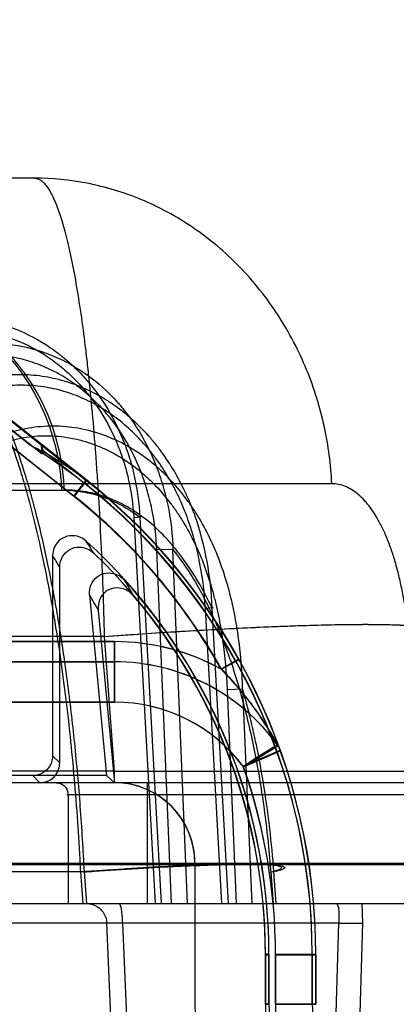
# Model space of a CAD drawing. Header units: millimetres. Extents: x 0 to 297, y 0 to 210.
# Tile 411 of 499: x 240.8983 to 240.9637, y 159.979 to 160.15. Entities that reach past the tile are written whole.
import ezdxf

# ---------------------------------------------------------------- set-up
doc = ezdxf.new("R2010")
doc.units = ezdxf.units.MM
doc.header["$LTSCALE"] = 16.335
doc.layers.get('0').update_dxf_attribs({"linetype": 'CONTINUOUS'})
for name, color, linetype in [('AXES_REF', 7, 'CONTINUOUS'), ('INTFCLR_1', 7, 'CONTINUOUS'), ('INTFCLR_144815', 7, 'CONTINUOUS'), ('INTFCLR_72935', 7, 'CONTINUOUS')]:
    doc.layers.add(name, color=color, linetype=linetype)

msp = doc.modelspace()

# ---------------------------------------------------------------- linework, layer by layer
at = {"color": 7, "linetype": 'Continuous'}
for centre, radius in [((241.4889109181, 154.7114647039), 6.787079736), ((241.4889109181, 154.7114647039), 6.7865), ((241.4889109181, 154.7114647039), 6.743039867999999), ((241.4889109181, 160.5200647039), 0.5985), ((241.4889109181, 160.5200647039), 0.5845), ((241.4889109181, 160.5200647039), 0.5656), ((241.4889109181, 160.5200647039), 0.56), ((241.4889109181, 160.5200647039), 0.5565), ((241.4889109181, 160.5200647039), 0.539), ((241.4889109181, 160.5200647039), 0.5376)]:
    msp.add_circle(centre, radius, dxfattribs=at)
at = {"color": 9, "linetype": 'Continuous'}
msp.add_circle((241.4889109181, 160.5200647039), 0.581, dxfattribs=at)
at = {"color": 7, "linetype": 'Continuous'}
for radius, start, end in [(6.72, 278.2771290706, 261.7228709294), (6.874, 113.0826918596, 346.8308908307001)]:
    msp.add_arc((241.4889109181, 154.7114647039), radius, start, end, dxfattribs=at)
at = {"layer": 'AXES_REF', "color": 9, "linetype": 'Continuous'}
msp.add_arc((241.4889109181, 154.7114647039), 6.191158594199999, 94.4118118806, 85.5881881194, dxfattribs=at)
at = {"layer": 'INTFCLR_1', "color": 6, "linetype": 'Continuous'}
for p, q in [((240.9000831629, 160.0760753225), (240.8301259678, 160.1313046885)), ((240.9104107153, 160.050071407), (240.9133594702, 160.0186989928)), ((240.9118961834, 160.0474569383), (240.9147152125, 160.0174647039)), ((240.9133594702, 160.0186989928), (240.8516191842, 160.0186989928)), ((240.9133594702, 160.0186989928), (240.9147152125, 160.0174647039)), ((240.9147152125, 160.0174647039), (240.8516191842, 160.0174647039)), ((240.9287152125, 160.0034647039), (240.9287152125, 159.9789647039)), ((240.9409652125, 159.9875815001), (240.9409652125, 159.9789647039)), ((240.9415776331, 159.9789647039), (240.9415776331, 159.9875815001)), ((240.9491027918, 159.9875815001), (240.9491027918, 159.9789647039))]:
    msp.add_line(p, q, dxfattribs=at)
at = {"layer": 'INTFCLR_1', "color": 9, "linetype": 'Continuous'}
for p, q in [((240.8307128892, 160.1324139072), (240.9097778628, 160.0699941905)), ((240.9076091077, 160.0672471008), (240.8359336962, 160.1238329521)), ((240.9097778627, 160.0699941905), (240.9076091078, 160.0672471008)), ((240.9147152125, 160.0419647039), (240.8501100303, 160.0419647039)), ((240.9147152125, 160.0314647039), (240.9147152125, 160.0419647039)), ((240.9363105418, 160.0389166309), (240.9332573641, 160.0372054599)), ((240.8421011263, 160.0384647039), (240.9147152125, 160.0384647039)), ((240.9147152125, 160.0314647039), (240.8421011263, 160.0314647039)), ((240.9409652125, 159.9875815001), (240.9415776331, 159.9875815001)), ((240.9427152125, 159.9789647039), (240.9427152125, 159.9875815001)), ((240.9427152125, 159.9875815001), (240.9497152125, 159.9875815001)), ((240.9497152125, 159.9875815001), (240.9497152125, 159.9789647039)), ((240.9409652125, 159.9789647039), (240.9415776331, 159.9789647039)), ((240.9427152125, 159.9789647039), (240.9497152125, 159.9789647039))]:
    msp.add_line(p, q, dxfattribs=at)
at = {"layer": 'INTFCLR_1', "color": 6, "linetype": 'Continuous'}
for centre, radius, start, end in [((240.8447152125, 159.9875815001), 0.1043875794, 7.969999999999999e-08, 57.96701055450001), ((240.8447152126, 159.9875815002), 0.1014999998, 29.2687019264, 51.7098368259), ((240.8447152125, 159.9875815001), 0.0968624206, 8.58e-08, 42.1835828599), ((240.8447152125, 159.9875815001), 0.09625, 0, 40.3671707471), ((240.9147152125, 160.0034647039), 0.014, 359.9999998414, 89.9999998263), ((240.9637152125, 159.9789647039), 0.035, 179.9999999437, 270.0000000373), ((240.9637152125, 159.9789647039), 0.02275, 179.9999999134, 270.0000000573), ((240.9637152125, 159.9789647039), 0.0221375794, 179.9999982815, 269.9999994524), ((240.9637152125, 159.9789647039), 0.0146124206, 179.9999973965, 269.9999991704)]:
    msp.add_arc(centre, radius, start, end, dxfattribs=at)
at = {"layer": 'INTFCLR_1', "color": 9, "linetype": 'Continuous'}
for centre, radius, start, end in [((240.8447152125, 159.9875815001), 0.105, 4.8e-09, 51.70983681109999), ((240.7941639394, 159.9803052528), 0.1421051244, 29.3333055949, 30.5919308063), ((240.7902767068, 159.9800853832), 0.1390331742, 28.9844215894, 30.22363578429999), ((240.9147152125, 160.0034647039), 0.0385, 61.2091104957, 90.0000000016), ((240.9147152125, 160.0034647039), 0.035, 35.9421932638, 90.0000000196), ((240.9147152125, 160.0034647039), 0.028, 36.9379785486, 89.9999999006), ((241.1333110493, 159.7125059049), 0.3650104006, 121.4157345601, 122.517857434), ((240.9402179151, 160.0219542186), 0.0035, 19.7944922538, 35.9421933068), ((239.5734894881, 163.1006277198), 3.3686633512, 293.8780516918, 293.9974452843), ((240.8447152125, 159.9875815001), 0.098, 0, 19.4979757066), ((240.9637152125, 159.9789647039), 0.021, 179.9999999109, 228.1896851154)]:
    msp.add_arc(centre, radius, start, end, dxfattribs=at)
at = {"layer": 'INTFCLR_1', "color": 6, "linetype": 'Continuous'}
msp.add_ellipse((240.8662918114, 160.0149118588), major_axis=(0.0434860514, 0.0550823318), ratio=0.8682237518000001, start_param=5e-10, end_param=0.1878270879, dxfattribs=at)
for points, knots in [([(240.9104107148, 160.0500714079), (240.9103536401, 160.0506786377), (240.9105238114, 160.0519000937), (240.9116135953, 160.0533330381), (240.9132435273, 160.054012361), (240.9150458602, 160.0537985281), (240.9160727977, 160.0530857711), (240.916489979, 160.0526254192)], [0, 0, 0, 0, 0.2089340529, 0.4026154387, 0.5905328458, 0.7871764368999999, 1, 1, 1, 1]), ([(240.9180490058, 160.0499210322), (240.9176265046, 160.0504180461), (240.9165553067, 160.0512017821), (240.9146767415, 160.0514171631), (240.9131241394, 160.0507219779), (240.9120355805, 160.0493558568), (240.9118322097, 160.0481375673), (240.9118961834, 160.0474569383)], [0, 0, 0, 0, 0.2201813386, 0.4269995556, 0.6087637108, 0.7692531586, 1, 1, 1, 1])]:
    msp.add_open_spline(points, degree=3, knots=knots, dxfattribs=at)
at = {"layer": 'INTFCLR_1', "color": 9, "linetype": 'Continuous'}
msp.add_open_spline([(240.9332573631, 160.037205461), (240.9337529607, 160.0366903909), (240.9347369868, 160.0356366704), (240.9361753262, 160.0339962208), (240.9375819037, 160.0322799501), (240.9389404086, 160.0304973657), (240.9402288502, 160.0286699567), (240.9416239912, 160.0265217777), (240.942537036, 160.0249556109), (240.9430515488, 160.0240086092)], degree=3, knots=[0, 0, 0, 0, 0.130097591, 0.2623648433, 0.3970285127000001, 0.5339012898, 0.6702025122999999, 0.8038978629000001, 1, 1, 1, 1], dxfattribs=at)
at = {"layer": 'INTFCLR_144815', "color": 9, "linetype": 'Continuous'}
for p, q in [((240.9008421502, 160.1224647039), (240.678370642, 160.122464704)), ((240.9525085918, 160.0693955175), (239.96197662, 160.0693955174)), ((240.022855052, 160.0682964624), (240.9060489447, 160.0682964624)), ((240.918077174, 160.0635331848), (240.9193086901, 160.0636180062)), ((240.918077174, 160.0635331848), (240.9217767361, 159.996464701)), ((240.9191281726, 160.0636064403), (240.9228337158, 159.9964647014)), ((240.9248881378, 160.0579617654), (240.9221079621, 160.0578885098)), ((240.9246238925, 159.9964647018), (240.9221079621, 160.0578885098)), ((240.9274053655, 159.9964647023), (240.9248881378, 160.0579617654)), ((240.9319204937, 160.0478141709), (240.9305219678, 160.047733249)), ((240.9333613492, 159.9964647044), (240.9305219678, 160.047733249)), ((240.9345622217, 159.996464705), (240.9317174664, 160.0478065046)), ((240.9129561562, 160.0428609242), (240.8784278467, 160.0428609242)), ((240.9129561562, 160.0428609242), (240.9146766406, 160.0194547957)), ((240.9370065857, 160.0336917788), (240.9342884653, 160.0336186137)), ((240.934288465, 160.0336186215), (240.9358799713, 159.9964647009)), ((240.9370065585, 160.0336918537), (240.9386002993, 159.9964647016)), ((240.9146766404, 160.0194547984), (240.877575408, 160.0194547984)), ((240.9146766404, 160.0194547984), (240.9146766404, 160.0174647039)), ((240.9146766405, 160.0194547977), (240.9702793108, 160.0194173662)), ((240.9697722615, 160.019425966), (240.9146766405, 160.0194547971)), ((240.9839355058, 160.0174647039), (240.8297583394, 160.0174647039)), ((240.9204318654, 160.0174647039), (240.9204318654, 159.9964647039)), ((240.9720183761, 160.0153647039), (240.9064318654, 160.0153647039)), ((240.9066619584, 160.0153647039), (240.9066619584, 159.9964647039)), ((241.0147345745, 160.0034036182), (240.6630775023, 160.003403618)), ((241.0357329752, 160.003220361), (240.6715488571, 160.0032203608)), ((240.9094374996, 160.0019599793), (240.8769544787, 160.0019599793)), ((240.9092711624, 159.9964647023), (240.908866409, 160.0019599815)), ((240.909437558, 160.0019599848), (240.9098425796, 159.996464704)), ((240.9418818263, 160.0019599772), (240.942295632, 159.9964647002)), ((240.9428598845, 159.9964647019), (240.9424457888, 160.0019599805)), ((239.8751081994, 159.9964647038), (241.007734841, 159.996464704)), ((240.9577430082, 159.9964647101), (240.9578145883, 159.9930868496)), ((240.9537091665, 159.9930868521), (240.8100646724, 159.9930868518)), ((240.9161430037, 159.9930868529), (240.9132557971, 159.9931446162)), ((240.9161430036, 159.9930868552), (240.9168597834, 159.9754647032)), ((240.9532180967, 159.9754647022), (240.9537091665, 159.9930868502)), ((240.9537091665, 159.9930868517), (240.9578145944, 159.9930868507)), ((240.9578145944, 159.9930868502), (240.9573242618, 159.9754647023))]:
    msp.add_line(p, q, dxfattribs=at)
at = {"layer": 'INTFCLR_144815', "color": 6, "linetype": 'Continuous'}
msp.add_line((240.9133720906, 159.9930868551), (240.9140880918, 159.9754647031), dxfattribs=at)
at = {"layer": 'INTFCLR_144815', "color": 9, "linetype": 'Continuous'}
for points, knots in [([(240.9008421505, 160.1224647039), (240.9012161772, 160.1224647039), (240.9020829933, 160.1221189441), (240.9028771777, 160.121205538), (240.9035202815, 160.1202120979), (240.9042457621, 160.1188201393), (240.9051094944, 160.1166401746), (240.9058681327, 160.1141501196), (240.9063850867, 160.1121624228), (240.9066914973, 160.1108875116), (240.9071806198, 160.1087416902), (240.9078772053, 160.1052340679), (240.9087132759, 160.1001703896), (240.9092785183, 160.0960862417), (240.909642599, 160.0931751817), (240.9098917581, 160.0910937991), (240.9103182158, 160.0872855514), (240.9108730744, 160.081611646), (240.9113521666, 160.0757480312), (240.9116551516, 160.071480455), (240.9118215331, 160.0689519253), (240.9120647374, 160.0650555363), (240.9123861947, 160.0591120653), (240.9127239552, 160.0510560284), (240.9128884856, 160.0456156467), (240.9129561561, 160.0428609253)], [0, 0, 0, 0, 0.013700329, 0.0319896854, 0.0436476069, 0.0570671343, 0.0893925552, 0.1293707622, 0.1523525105, 0.1646162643, 0.1773984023, 0.2329669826, 0.2955698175, 0.3653665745, 0.3839757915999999, 0.4030306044, 0.4421500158, 0.5243389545, 0.6118418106, 0.6576374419, 0.6810495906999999, 0.7046601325, 0.8006369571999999, 0.8990660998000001, 1, 1, 1, 1]), ([(240.9525085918, 160.0693955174), (240.9523485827, 160.0727002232), (240.951463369, 160.0794592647), (240.9483888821, 160.0893951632), (240.9434446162, 160.0988738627), (240.9367503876, 160.107293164), (240.9286396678, 160.1141261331), (240.9196102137, 160.1190188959), (240.9102368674, 160.1218531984), (240.9039053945, 160.1224647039), (240.9008421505, 160.1224647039)], [0, 0, 0, 0, 0.1216478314, 0.2493179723, 0.3805209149, 0.5124244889, 0.6422800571, 0.7678041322, 0.8873724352, 1, 1, 1, 1]), ([(240.874651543, 160.1014647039), (240.8764838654, 160.1014647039), (240.8802786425, 160.1010809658), (240.8858916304, 160.0993034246), (240.8912941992, 160.0962374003), (240.8961410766, 160.091961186), (240.9001371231, 160.0866984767), (240.9030863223, 160.080780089), (240.9046305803, 160.07555505), (240.9052379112, 160.0718770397), (240.9054269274, 160.0700701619), (240.905503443, 160.0690533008), (240.905531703, 160.0685481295), (240.9055433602, 160.0682964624)], [0, 0, 0, 0, 0.1100914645, 0.2273674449, 0.3512897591, 0.4805754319, 0.6130534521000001, 0.7458289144, 0.8757367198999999, 0.9387342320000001, 0.9696026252, 0.9848628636, 1, 1, 1, 1]), ([(240.9060489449, 160.0682964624), (240.9059533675, 160.0703606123), (240.9054259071, 160.0745766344), (240.9035929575, 160.0807791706), (240.9006446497, 160.0866985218), (240.8966502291, 160.0919609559), (240.8918046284, 160.0962373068), (240.8864054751, 160.0993032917), (240.8816534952, 160.1008075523), (240.8783474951, 160.1013066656), (240.8765175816, 160.1014424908), (240.8756152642, 160.1014647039), (240.8751679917, 160.1014647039)], [0, 0, 0, 0, 0.1241681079, 0.2540877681, 0.3868697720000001, 0.5193465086, 0.6486219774, 0.7725260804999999, 0.8897785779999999, 0.9457892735, 0.9731232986, 1, 1, 1, 1]), ([(240.8836365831, 160.0981145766), (240.8858324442, 160.0983692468), (240.8891944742, 160.0983630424), (240.8930234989, 160.09767782), (240.8951808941, 160.0970967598), (240.8983768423, 160.0960355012), (240.9014332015, 160.0945111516), (240.9042379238, 160.0926014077), (240.9060640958, 160.0912098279), (240.9082138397, 160.0892851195), (240.9101638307, 160.0871403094), (240.9116034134, 160.085299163), (240.913642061, 160.0824081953), (240.9153319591, 160.0792578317), (240.91664611, 160.0759500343), (240.9174301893, 160.0736791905), (240.9185341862, 160.0696113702), (240.919014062, 160.0660107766), (240.9191281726, 160.063606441)], [0, 0, 0, 0, 0.1195687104, 0.1796928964, 0.2100658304, 0.2403376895, 0.3618120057, 0.3928294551, 0.4238606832, 0.485935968, 0.5486059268, 0.5803730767, 0.612299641, 0.7399176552, 0.772238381, 0.8048151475, 0.8698047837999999, 1, 1, 1, 1]), ([(240.884490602, 160.096118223), (240.8865564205, 160.0963574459), (240.8897204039, 160.0963499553), (240.8933239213, 160.0957028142), (240.8953557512, 160.0951542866), (240.8983684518, 160.0941526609), (240.9012501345, 160.0927143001), (240.9038965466, 160.0909138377), (240.9056213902, 160.0896011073), (240.9076528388, 160.0877849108), (240.9094982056, 160.0857621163), (240.9108615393, 160.084024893), (240.9127951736, 160.0812961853), (240.914402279, 160.0783227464), (240.9156581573, 160.0751998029), (240.9164099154, 160.0730549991), (240.9174749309, 160.069211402), (240.9179513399, 160.0658077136), (240.918077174, 160.0635331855)], [0, 0, 0, 0, 0.1191395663, 0.1791054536, 0.2094124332, 0.2396275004, 0.3609596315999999, 0.3919631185, 0.4229886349, 0.4850747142, 0.5477804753, 0.5795754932, 0.6115362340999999, 0.7393483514, 0.7717279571, 0.8043681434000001, 0.8694952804, 1, 1, 1, 1]), ([(240.8882536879, 160.0933321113), (240.8905528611, 160.0937554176), (240.8935171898, 160.0939224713), (240.8970079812, 160.0935597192), (240.8993111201, 160.0931727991), (240.902137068, 160.0924191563), (240.9048571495, 160.0913198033), (240.9069551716, 160.0902425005), (240.9100188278, 160.0884292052), (240.9128235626, 160.0861553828), (240.9152786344, 160.0835386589), (240.9168469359, 160.0816768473), (240.9193413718, 160.0781911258), (240.9213002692, 160.0743310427), (240.9225841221, 160.0708570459), (240.9233420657, 160.068475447), (240.9243888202, 160.0642192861), (240.924809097, 160.0604668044), (240.9248881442, 160.0579617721)], [0, 0, 0, 0, 0.1211895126, 0.151636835, 0.1819146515, 0.2421699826, 0.3028393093, 0.3336065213, 0.3643565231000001, 0.4873455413, 0.5186998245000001, 0.5503572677, 0.6134640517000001, 0.7405722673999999, 0.7730161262, 0.8054479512, 0.8700775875, 1, 1, 1, 1]), ([(240.9221079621, 160.0578885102), (240.9220101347, 160.0602727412), (240.921582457, 160.0638400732), (240.9205630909, 160.0678840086), (240.9198316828, 160.070144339), (240.9185989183, 160.0734375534), (240.9167305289, 160.0770944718), (240.9143609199, 160.0803977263), (240.912873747, 160.0821604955), (240.9105500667, 160.0846353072), (240.9078996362, 160.086787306), (240.9050054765, 160.0885037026), (240.9030268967, 160.0895227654), (240.9004632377, 160.0905625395), (240.8978006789, 160.0912760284), (240.8956319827, 160.0916427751), (240.892349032, 160.091987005), (240.8895610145, 160.0918307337), (240.887399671, 160.091431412)], [0, 0, 0, 0, 0.1307039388, 0.1956436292, 0.228211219, 0.2607779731, 0.3882428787, 0.4514455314, 0.4831291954, 0.5144954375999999, 0.6373872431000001, 0.6680726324, 0.6987582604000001, 0.7592205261, 0.8192108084, 0.8493332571, 0.8796108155, 1, 1, 1, 1]), ([(240.9088663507, 160.001959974), (240.908802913, 160.0032512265), (240.908665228, 160.0058282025), (240.908347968, 160.0109362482), (240.9076935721, 160.0196351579), (240.9066999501, 160.029387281), (240.9055922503, 160.0377387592), (240.9049858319, 160.0417948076), (240.9046252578, 160.0440714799), (240.9037428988, 160.0494369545), (240.902104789, 160.0580178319), (240.899889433, 160.0668189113), (240.8982423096, 160.072226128), (240.897172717, 160.0754938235), (240.8953058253, 160.0806242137), (240.8924696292, 160.0869606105), (240.8896800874, 160.0914660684), (240.8882536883, 160.09333212)], [0, 0, 0, 0, 0.0409634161, 0.0817682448, 0.1621610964, 0.3173623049, 0.3922819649, 0.429081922, 0.4473061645, 0.4653182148, 0.6013741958, 0.7239826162, 0.7526347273, 0.7804673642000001, 0.8329182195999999, 0.9255775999, 1, 1, 1, 1]), ([(240.9317174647, 160.0478065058), (240.9315985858, 160.0505100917), (240.9310178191, 160.0559083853), (240.9294794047, 160.0618346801), (240.9280473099, 160.0656426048), (240.9269813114, 160.0681356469), (240.9254468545, 160.0711435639), (240.9236311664, 160.0739860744), (240.9220091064, 160.0761365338), (240.9202851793, 160.078185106), (240.9179428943, 160.0805440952), (240.915353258, 160.0826059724), (240.9131475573, 160.0840533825), (240.9108581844, 160.0853551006), (240.9078627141, 160.0866907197), (240.9047250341, 160.0876075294), (240.9021616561, 160.0880719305), (240.8995653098, 160.0883543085), (240.896287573, 160.0883555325), (240.893694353, 160.0879771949), (240.8924177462, 160.0876961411)], [0, 0, 0, 0, 0.1270359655, 0.2540180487, 0.2860764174, 0.3179689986, 0.3812600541, 0.4443491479, 0.4760170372, 0.5076518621, 0.569982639, 0.6317207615, 0.6626474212, 0.6937541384, 0.7552738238, 0.8161324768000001, 0.8466883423, 0.8774741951, 0.9386376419, 1, 1, 1, 1]), ([(240.9305219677, 160.0477332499), (240.9303769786, 160.0503385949), (240.92977458, 160.0555267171), (240.9282663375, 160.0612175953), (240.9268807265, 160.0648658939), (240.9258546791, 160.0672480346), (240.9243848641, 160.0701195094), (240.9226512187, 160.0728322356), (240.9211062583, 160.0748831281), (240.9194682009, 160.0768346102), (240.9172460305, 160.0790801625), (240.9147926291, 160.0810446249), (240.9127052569, 160.0824233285), (240.9105418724, 160.083661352), (240.9077149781, 160.0849336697), (240.9047541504, 160.0858076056), (240.9023376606, 160.0862522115), (240.8998931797, 160.0865233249), (240.8968091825, 160.0865299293), (240.8943699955, 160.0861734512), (240.8931702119, 160.0859081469)], [0, 0, 0, 0, 0.128678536, 0.2567629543, 0.2890226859, 0.3210857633, 0.3846329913, 0.4478671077, 0.4795655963, 0.5112040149, 0.5734604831, 0.6350153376, 0.6658081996, 0.6967504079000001, 0.7578619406, 0.8182111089, 0.8484726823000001, 0.8789389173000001, 0.9394047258, 1, 1, 1, 1]), ([(240.9370065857, 160.0336917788), (240.9369134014, 160.0366309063), (240.9365797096, 160.0410434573), (240.9357474, 160.0461341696), (240.935123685, 160.0490238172), (240.9340373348, 160.0533019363), (240.9322963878, 160.0581731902), (240.9299006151, 160.0627287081), (240.9283313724, 160.0652147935), (240.9266355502, 160.0675996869), (240.9247422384, 160.0698292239), (240.9226535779, 160.0718607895), (240.920447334, 160.073737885), (240.9180605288, 160.0753794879), (240.9155188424, 160.0767362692), (240.9128927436, 160.0778884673), (240.9101424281, 160.0787240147), (240.9073242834, 160.0792099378), (240.9044730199, 160.0794584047), (240.900875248, 160.0793135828), (240.8980586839, 160.0787138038), (240.8966825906, 160.0783005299)], [0, 0, 0, 0, 0.1263176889, 0.1896567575, 0.2214533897, 0.2532710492, 0.3792700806, 0.4423517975, 0.4740328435, 0.5054936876, 0.5680123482, 0.5993182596, 0.6305764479, 0.6923759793, 0.7232559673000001, 0.7542350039, 0.8154680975, 0.8460950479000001, 0.8769616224, 0.9382797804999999, 1, 1, 1, 1]), ([(240.8966825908, 160.0783005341), (240.8975059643, 160.0761351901), (240.8986918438, 160.072655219), (240.8999319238, 160.0684555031), (240.9006669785, 160.0657686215), (240.9017868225, 160.0614551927), (240.9030097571, 160.0560481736), (240.9041981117, 160.0499024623), (240.9050424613, 160.0450489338), (240.9058000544, 160.0402221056), (240.9067766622, 160.0332462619), (240.9078192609, 160.0242625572), (240.9087900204, 160.013219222), (240.9092513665, 160.0057471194), (240.9094375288, 160.001959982)], [0, 0, 0, 0, 0.0894776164, 0.1418886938, 0.1691245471, 0.1970664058, 0.3140128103, 0.3831519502, 0.4388267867, 0.5042844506, 0.5718586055, 0.7108822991, 0.8535472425, 1, 1, 1, 1]), ([(240.8959301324, 160.0767004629), (240.8972216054, 160.0770930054), (240.8998685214, 160.0776614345), (240.9032519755, 160.0777944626), (240.905935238, 160.0775539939), (240.9085918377, 160.0770862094), (240.9111859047, 160.0762854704), (240.9136637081, 160.0751829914), (240.9160669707, 160.0738831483), (240.918326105, 160.0723128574), (240.920414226, 160.0705155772), (240.9223978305, 160.0685689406), (240.9241971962, 160.0664317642), (240.9258122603, 160.0641455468), (240.9273116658, 160.0617572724), (240.9296105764, 160.0573687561), (240.9312923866, 160.0526758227), (240.9323543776, 160.0485463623), (240.9329716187, 160.045745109), (240.9338116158, 160.0407890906), (240.934160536, 160.0364886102), (240.9342884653, 160.0336186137)], [0, 0, 0, 0, 0.0605759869, 0.1208195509, 0.1511838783, 0.1813429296, 0.2417568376, 0.2723830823, 0.3029546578, 0.364270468, 0.395354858, 0.4265274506, 0.488916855, 0.5203769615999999, 0.5521029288, 0.6154045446, 0.7423768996, 0.7745526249, 0.8067629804, 0.8710742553, 1, 1, 1, 1]), ([(240.9055433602, 160.0682964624), (240.9067429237, 160.0682958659), (240.9091412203, 160.0681033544), (240.9126606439, 160.0672048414), (240.9160329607, 160.0657120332), (240.9181240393, 160.0643610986), (240.9191281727, 160.0636064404)], [0, 0, 0, 0, 0.2462311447, 0.4912230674, 0.7421633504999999, 1, 1, 1, 1]), ([(240.9317174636, 160.0478065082), (240.9309678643, 160.0493576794), (240.9293708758, 160.0523694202), (240.9272797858, 160.0555608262), (240.9257747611, 160.0575330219), (240.9250893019, 160.0583786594), (240.9243343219, 160.0592610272), (240.9228492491, 160.0608913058), (240.920450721, 160.0631215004), (240.9175999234, 160.0650753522), (240.9155324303, 160.066142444), (240.9143457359, 160.0666617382), (240.9125738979, 160.0673479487), (240.9098223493, 160.0680839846), (240.9073042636, 160.0682964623), (240.9060489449, 160.0682964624)], [0, 0, 0, 0, 0.1489683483, 0.2944108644, 0.3292432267, 0.3634630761, 0.3885221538, 0.4296476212, 0.5541283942, 0.6707652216, 0.727181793, 0.7550842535, 0.7827361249, 0.8914540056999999, 1, 1, 1, 1]), ([(240.9657945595, 160.0428609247), (240.9657244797, 160.0437805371), (240.9655514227, 160.0455981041), (240.9651911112, 160.0482853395), (240.9648080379, 160.0504773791), (240.9644527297, 160.0521892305), (240.9640737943, 160.0538305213), (240.9635508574, 160.0557929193), (240.9629467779, 160.0576799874), (240.962420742, 160.0591121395), (240.9618858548, 160.0604446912), (240.9611804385, 160.0619927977), (240.9602557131, 160.0636869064), (240.959420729, 160.0649557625), (240.9587216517, 160.0658605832), (240.9580387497, 160.0666542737), (240.9571611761, 160.0675143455), (240.9560441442, 160.0683459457), (240.9548903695, 160.0689483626), (240.9537073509, 160.0693140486), (240.9529037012, 160.0693952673), (240.9525085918, 160.0693955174)], [0, 0, 0, 0, 0.087124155, 0.1724252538, 0.2560652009, 0.2972715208, 0.3375721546, 0.4151792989, 0.489048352, 0.5246540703, 0.5592870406, 0.6246774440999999, 0.6852338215, 0.7414472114, 0.7679462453, 0.793200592, 0.8403227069, 0.8837036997, 0.9242949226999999, 0.9626755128, 1, 1, 1, 1]), ([(240.9248881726, 160.0579618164), (240.9260093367, 160.0565737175), (240.9277298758, 160.0541249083), (240.9295437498, 160.0509999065), (240.9306852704, 160.0488109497), (240.9324167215, 160.04524139), (240.9347600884, 160.0394035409), (240.9365096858, 160.033631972), (240.9374455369, 160.0300350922), (240.9378254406, 160.0285182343), (240.938463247, 160.025818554), (240.9396255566, 160.0202641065), (240.940667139, 160.0137570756), (240.9413480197, 160.0079467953), (240.9416756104, 160.0045397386), (240.9418169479, 160.002821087), (240.9418818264, 160.0019599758)], [0, 0, 0, 0, 0.090281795, 0.150978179, 0.1827391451, 0.2151716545, 0.3516918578, 0.5004393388, 0.5199902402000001, 0.5397442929, 0.5795570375, 0.6603392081, 0.82682356, 0.9127508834, 0.9563068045, 1, 1, 1, 1]), ([(240.9129561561, 160.0428609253), (240.9169047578, 160.0431508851), (240.9229032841, 160.0435585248), (240.9309479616, 160.044032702), (240.9370305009, 160.0443503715), (240.9429454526, 160.0446132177), (240.9485369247, 160.0448123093), (240.9536516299, 160.0449358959), (240.9581429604, 160.0449867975), (240.9619080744, 160.0449439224), (240.965072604, 160.0448554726), (240.9672673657, 160.0445938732), (240.9684708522, 160.0443978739), (240.968911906, 160.0440210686), (240.9684804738, 160.0436466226), (240.9679033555, 160.0434376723), (240.96694374, 160.0431270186), (240.9662118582, 160.0429555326), (240.9657945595, 160.0428609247)], [0, 0, 0, 0, 0.2000965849, 0.3038515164, 0.4072750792, 0.5079203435, 0.6030772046, 0.6900487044, 0.766447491, 0.8301803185, 0.880007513, 0.92734617, 0.9391945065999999, 0.9446130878, 0.9504010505, 0.9616378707, 0.97837483, 1, 1, 1, 1]), ([(240.9129561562, 160.0428609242), (240.9173356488, 160.0431825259), (240.925849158, 160.0437557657), (240.9362700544, 160.0443241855), (240.9440637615, 160.0446566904), (240.9493041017, 160.0448334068), (240.9540320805, 160.044942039), (240.9581821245, 160.0449824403), (240.9616923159, 160.0449530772), (240.9645249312, 160.0448607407), (240.9666133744, 160.0447004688), (240.9679267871, 160.0445185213), (240.9685440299, 160.0443066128), (240.9688140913, 160.0441488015), (240.9687891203, 160.0438792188), (240.9685149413, 160.0437062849), (240.9681150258, 160.0435076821), (240.9671857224, 160.0431926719), (240.9663898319, 160.0429958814), (240.9657945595, 160.0428609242)], [0, 0, 0, 0, 0.2218676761, 0.4311033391, 0.5272738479, 0.6159967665, 0.6960112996, 0.7662235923, 0.8256374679, 0.8734719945, 0.9090838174, 0.9321528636, 0.9390382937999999, 0.943173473, 0.9461226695, 0.9508441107, 0.9584508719, 0.9691608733, 1, 1, 1, 1]), ([(240.9424457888, 160.0019599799), (240.9422552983, 160.0044873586), (240.9417781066, 160.0094769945), (240.9407646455, 160.0168436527), (240.9396708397, 160.0228294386), (240.9386443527, 160.027474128), (240.9378457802, 160.0306921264), (240.9372795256, 160.0327480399), (240.9370066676, 160.0336915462)], [0, 0, 0, 0, 0.235788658, 0.4661480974, 0.691585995, 0.8016394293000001, 0.9086289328, 1, 1, 1, 1]), ([(240.9045964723, 160.0174647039), (240.9049182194, 160.0174647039), (240.9055739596, 160.0173039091), (240.906414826, 160.0165747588), (240.9066619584, 160.0157966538), (240.9066619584, 160.0153647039)], [0, 0, 0, 0, 0.2986258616, 0.5990907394, 1, 1, 1, 1]), ([(240.9418818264, 160.0019599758), (240.9421433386, 160.0020191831), (240.9426055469, 160.0021254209), (240.9431962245, 160.0023234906), (240.9435815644, 160.0024467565), (240.943925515, 160.0028176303), (240.9426006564, 160.0031324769), (240.9415507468, 160.0031712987), (240.9394300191, 160.0032766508), (240.937128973, 160.0032855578), (240.9343036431, 160.0032600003), (240.9311123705, 160.0031805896), (240.927614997, 160.0030566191), (240.9239175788, 160.0028919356), (240.9201146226, 160.0026931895), (240.9150851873, 160.0023964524), (240.9113349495, 160.0021413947), (240.9088663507, 160.001959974)], [0, 0, 0, 0, 0.0216891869, 0.0384882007, 0.0497822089, 0.0556104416, 0.0722442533, 0.1195311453, 0.1693476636, 0.2330897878, 0.3095170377, 0.3965332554, 0.4917474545, 0.5924582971, 0.6959512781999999, 0.7997757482, 1, 1, 1, 1]), ([(240.9094375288, 160.001959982), (240.9100369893, 160.0020040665), (240.9112495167, 160.0020915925), (240.913719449, 160.0022631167), (240.9168714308, 160.0024685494), (240.9206887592, 160.002693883), (240.9244922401, 160.0028929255), (240.928192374, 160.0030575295), (240.9316843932, 160.00318254), (240.9348958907, 160.0032591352), (240.9376607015, 160.0032936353), (240.9401334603, 160.0032594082), (240.9419333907, 160.0032211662), (240.9456232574, 160.0028412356), (240.9431064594, 160.0021093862), (240.9424457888, 160.0019599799)], [0, 0, 0, 0, 0.0487017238, 0.0984990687, 0.2006048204, 0.3046293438, 0.4083219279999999, 0.5092253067, 0.6046175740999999, 0.6917900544, 0.7683454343, 0.8321822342, 0.8820576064, 0.9451182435, 1, 1, 1, 1]), ([(240.9099337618, 159.9964647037), (240.9105757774, 159.9964647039), (240.9117077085, 159.9961258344), (240.9129840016, 159.9948672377), (240.9133497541, 159.9937376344), (240.9133720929, 159.9930868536)], [0, 0, 0, 0, 0.3656769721, 0.6291122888, 1, 1, 1, 1]), ([(240.9161430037, 159.9930868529), (240.9161416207, 159.9932944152), (240.9161284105, 159.9939106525), (240.9160388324, 159.9949577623), (240.9159053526, 159.9957916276), (240.9156358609, 159.9964647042), (240.9154755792, 159.9964647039)], [0, 0, 0, 0, 0.1771615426, 0.5299950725, 0.8631970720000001, 1, 1, 1, 1]), ([(240.9532748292, 159.9964647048), (240.9534375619, 159.9964647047), (240.9536775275, 159.9957938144), (240.9537488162, 159.9947736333), (240.9537491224, 159.9937169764), (240.9537091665, 159.9930868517)], [0, 0, 0, 0, 0.1400751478, 0.456519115, 1, 1, 1, 1])]:
    msp.add_open_spline(points, degree=3, knots=knots, dxfattribs=at)
at = {"layer": 'INTFCLR_72935', "color": 6, "linetype": 'Continuous'}
for p, q in [((240.8288288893, 160.132659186), (240.9021525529, 160.0745703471)), ((240.901920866, 160.076328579), (240.9021525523, 160.0745703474)), ((240.901920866, 160.076328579), (240.9023042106, 160.0752435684)), ((240.9021525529, 160.0745703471), (240.9023042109, 160.0752435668)), ((240.9023042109, 160.0752435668), (240.9095369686, 160.0695135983)), ((240.9039861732, 160.0569042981), (240.9039861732, 160.0221458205)), ((240.9052204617, 160.020911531), (240.9052204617, 160.0549227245)), ((240.9005393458, 160.0186989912), (240.8503191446, 160.0186989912)), ((240.9147152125, 160.0174647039), (240.8405715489, 160.0174647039)), ((240.9287152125, 160.0034647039), (240.9287152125, 159.9789647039)), ((240.9409652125, 159.9789647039), (240.9409652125, 159.9876911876)), ((240.9415776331, 159.9876911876), (240.9415776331, 159.9789647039)), ((240.9491027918, 159.9789647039), (240.9491027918, 159.9876911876))]:
    msp.add_line(p, q, dxfattribs=at)
at = {"layer": 'INTFCLR_72935', "color": 9, "linetype": 'Continuous'}
for p, q in [((240.9099172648, 160.0699936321), (240.8305759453, 160.1328498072)), ((240.8358251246, 160.1242260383), (240.907743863, 160.0672502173)), ((240.9099172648, 160.0699936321), (240.907743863, 160.0672502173)), ((240.8501100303, 160.0419647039), (240.9147152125, 160.0419647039)), ((240.9147152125, 160.0419647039), (240.9147152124, 160.0314647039)), ((240.9147152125, 160.0384647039), (240.8414665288, 160.0384647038)), ((240.9333460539, 160.0371565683), (240.9364022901, 160.0388622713)), ((240.8542762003, 160.0314647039), (240.9147152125, 160.0314647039)), ((240.9371684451, 160.0201934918), (240.9431384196, 160.0238882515)), ((240.9052204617, 160.020911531), (240.9039861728, 160.0221458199)), ((240.9005393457, 160.0186989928), (240.9017736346, 160.0174647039)), ((240.9415776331, 159.9876911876), (240.9409652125, 159.9876911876)), ((240.9427152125, 159.9876911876), (240.9427152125, 159.9789647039)), ((240.9427152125, 159.9876911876), (240.9497152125, 159.9876911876)), ((240.9497152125, 159.9789647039), (240.9497152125, 159.9876911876)), ((240.9415776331, 159.9789647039), (240.9409652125, 159.9789647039)), ((240.9497152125, 159.9789647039), (240.9427152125, 159.9789647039))]:
    msp.add_line(p, q, dxfattribs=at)
for centre, radius, start, end in [((240.8447152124, 159.9876911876), 0.1050000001, 0, 51.61285547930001), ((240.8447152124, 159.9876911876), 0.1015, 29.1661366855, 51.6128554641), ((240.7906495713, 159.9823324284), 0.1419283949, 31.9124724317, 32.8889960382), ((240.7869800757, 159.9826479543), 0.1385800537, 31.4354771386, 32.4007038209), ((240.9147152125, 160.0034647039), 0.0385, 61.05839526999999, 89.99999998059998), ((240.9147152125, 160.0034647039), 0.035, 35.6992042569, 89.9999999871), ((240.9147152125, 160.0034647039), 0.028, 36.6879642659, 89.99999998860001), ((240.9402960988, 160.0218458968), 0.0035, 19.6637535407, 35.6992042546), ((239.5804040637, 163.1083098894), 3.3730212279, 293.7182922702, 293.8375269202), ((240.8447152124, 159.9876911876), 0.098, 0, 19.3693288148)]:
    msp.add_arc(centre, radius, start, end, dxfattribs=at)
at = {"layer": 'INTFCLR_72935', "color": 6, "linetype": 'Continuous'}
for centre, radius, start, end in [((240.8447152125, 159.9876911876), 0.1043875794, 4.285e-07, 51.6128560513), ((240.8447152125, 159.9876911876), 0.0968624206, 4.617e-07, 47.75960035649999), ((240.8447152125, 159.9876911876), 0.09625, 7.400000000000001e-09, 46.3709450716), ((240.9147152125, 160.0034647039), 0.014, 359.9999999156, 89.9999999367), ((240.9637152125, 159.9789647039), 0.035, 179.9999999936, 270.0000000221), ((240.9637152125, 159.9789647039), 0.02275, 179.9999999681, 269.9999998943), ((240.9637152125, 159.9789647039), 0.0221375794, 179.9999982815, 269.9999994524), ((240.9637152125, 159.9789647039), 0.0146124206, 179.9999973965, 269.9999991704)]:
    msp.add_arc(centre, radius, start, end, dxfattribs=at)
at = {"layer": 'INTFCLR_72935', "color": 7, "linetype": 'Continuous'}
msp.add_arc((240.8937689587, 159.9972219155), 0.0561109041, 28.3751804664, 34.3338760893, dxfattribs=at)
at = {"layer": 'INTFCLR_72935', "color": 6, "linetype": 'Continuous'}
for points, knots in [([(240.9098302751, 160.0594014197), (240.9093863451, 160.0598045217), (240.9083119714, 160.0603986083), (240.9065164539, 160.0604069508), (240.9046335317, 160.0594016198), (240.9039861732, 160.0578334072), (240.9039861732, 160.0569042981)], [0, 0, 0, 0, 0.2260014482, 0.4416791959, 0.6498217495, 1, 1, 1, 1]), ([(240.9052204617, 160.0549227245), (240.9052204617, 160.0555534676), (240.9055449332, 160.0568041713), (240.9068920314, 160.0581058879), (240.9089662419, 160.0586259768), (240.9104758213, 160.0579792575), (240.911126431, 160.0573590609)], [0, 0, 0, 0, 0.2348590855, 0.4546482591, 0.6653093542, 1, 1, 1, 1]), ([(240.9039861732, 160.0221458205), (240.9039861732, 160.0215457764), (240.9036678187, 160.0203287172), (240.9023441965, 160.01901235), (240.9011336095, 160.0186989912), (240.9005393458, 160.0186989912)], [0, 0, 0, 0, 0.3358896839, 0.6673460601, 1, 1, 1, 1]), ([(240.9017736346, 160.0174647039), (240.9023736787, 160.0174647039), (240.903590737, 160.0177830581), (240.9049071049, 160.0191066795), (240.9052204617, 160.0203172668), (240.9052204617, 160.020911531)], [0, 0, 0, 0, 0.3358897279, 0.6673457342, 1, 1, 1, 1])]:
    msp.add_open_spline(points, degree=3, knots=knots, dxfattribs=at)
at = {"layer": 'INTFCLR_72935', "color": 7, "linetype": 'Continuous'}
for points, knots in [([(240.9333460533, 160.0371565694), (240.9338442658, 160.0366366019), (240.9348317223, 160.0355744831), (240.9362722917, 160.0339233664), (240.937677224, 160.0322000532), (240.9390346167, 160.030409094), (240.9403239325, 160.0285694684), (240.9417173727, 160.0264091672), (240.9426275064, 160.0248360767), (240.9431384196, 160.0238882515)], [0, 0, 0, 0, 0.1306187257, 0.2629986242, 0.3973825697, 0.5338310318, 0.670518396, 0.8047524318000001, 1, 1, 1, 1]), ([(240.9333460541, 160.0371565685), (240.9337184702, 160.0367702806), (240.9344207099, 160.0360181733), (240.9356696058, 160.034625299), (240.9369726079, 160.0330806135), (240.9385412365, 160.0310832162), (240.9395329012, 160.0297043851), (240.9401034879, 160.0288693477)], [0, 0, 0, 0, 0.1503761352, 0.2883344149, 0.5242692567, 0.7165631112, 1, 1, 1, 1])]:
    msp.add_open_spline(points, degree=3, knots=knots, dxfattribs=at)

doc.saveas('drawing.dxf')
